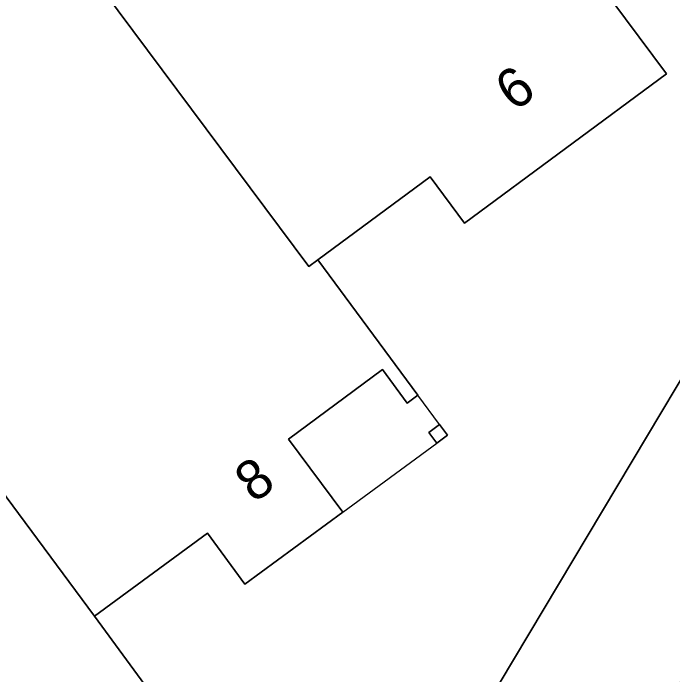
# Model space of a CAD drawing. Extents: x 163426 to 164192, y 380329 to 381641.
# Drawn here: x 163891.17 to 163907.84, y 381050.23 to 381066.94 of the extents above; entities that cross this region are included whole.
import ezdxf

# ---------------------------------------------------------------- set-up
doc = ezdxf.new("R2010")
doc.units = 0
for name, color, linetype in [('IMGEO_Erf', 7, 'Continuous'), ('IMGEO_Pand', 7, 'Continuous'), ('IMGEO_Pand_nummerreeks', 7, 'Continuous'), ('IMGEO_Pand_overbouw', 7, 'Continuous'), ('IMGEO_Voetpad_open', 7, 'Continuous')]:
    doc.layers.add(name, color=color, linetype=linetype)

msp = doc.modelspace()

# ---------------------------------------------------------------- linework, layer by layer
at = {"layer": 'IMGEO_Erf'}
for points in [[(163900.503, 381075.038), (163907.678, 381065.409), (163902.58, 381061.639), (163901.712, 381062.813), (163898.873, 381060.714), (163901.4, 381057.297), (163901.127, 381057.095), (163900.502, 381057.939), (163898.13, 381056.185), (163899.498, 381054.336), (163897.025, 381052.521), (163896.078, 381053.811), (163893.224, 381051.717), (163896.554, 381047.178), (163891.386, 381043.386), (163890.487, 381044.612)], [(163884.702, 381018.618), (163897.12, 381039.404), (163911.288, 381063.108), (163907.947, 381067.612)]]:
    msp.add_lwpolyline(points, dxfattribs=at)
msp.add_lwpolyline([(163901.674, 381056.354), (163901.948, 381056.555), (163902.151, 381056.282), (163901.876, 381056.081)], close=True, dxfattribs=at)
at = {"layer": 'IMGEO_Pand'}
for points in [[(163900.503, 381075.038), (163895.72, 381071.499), (163890.456, 381078.613), (163889.508, 381077.923), (163887.023, 381076.115), (163887.036, 381076.097), (163888.254, 381074.465), (163898.641, 381060.542), (163898.873, 381060.714), (163901.712, 381062.813), (163902.58, 381061.639), (163907.678, 381065.409)], [(163898.873, 381060.714), (163898.641, 381060.542), (163888.254, 381074.465), (163884.124, 381071.429), (163890.529, 381062.715), (163887.001, 381060.106), (163893.224, 381051.717), (163896.078, 381053.811), (163897.025, 381052.521), (163899.498, 381054.336), (163898.13, 381056.185), (163900.502, 381057.939), (163901.127, 381057.095), (163901.4, 381057.297)], [(163893.224, 381051.717), (163887.001, 381060.106), (163882.919, 381065.608), (163878.533, 381062.366), (163884.971, 381053.633), (163881.446, 381050.999), (163887.731, 381042.589), (163890.487, 381044.612), (163891.386, 381043.386), (163896.554, 381047.178)], [(163901.948, 381056.555), (163901.674, 381056.354), (163901.876, 381056.081), (163902.151, 381056.282)]]:
    msp.add_lwpolyline(points, close=True, dxfattribs=at)
at = {"layer": 'IMGEO_Pand_overbouw'}
msp.add_lwpolyline([(163899.498, 381054.336), (163901.876, 381056.081), (163902.151, 381056.282), (163901.948, 381056.555), (163901.4, 381057.297), (163901.127, 381057.095), (163900.502, 381057.939), (163898.13, 381056.185)], close=True, dxfattribs=at)
at = {"layer": 'IMGEO_Voetpad_open'}
msp.add_lwpolyline([(163893.722, 381025.542), (163891.772, 381026.675), (163894.877, 381031.816), (163896.799, 381030.675), (163898.984, 381034.371), (163900.583, 381037.172), (163898.771, 381038.233), (163904.815, 381048.22), (163906.411, 381047.266), (163906.519, 381047.452), (163910.058, 381053.502), (163908.438, 381054.481), (163914.985, 381065.235), (163913.644, 381067.049), (163911.288, 381063.108), (163897.12, 381039.404), (163884.702, 381018.618), (163881.243, 381012.828), (163883.348, 381012.515), (163888.718, 381021.511), (163890.628, 381020.363)], close=True, dxfattribs=at)

# ---------------------------------------------------------------- texts
at = {"layer": 'IMGEO_Pand_nummerreeks'}
for s, rotation, p in [('6', 36.486, (163903.84, 381064.437)), ('8', 36.274, (163897.255, 381054.551))]:
    msp.add_text(s, height=1, rotation=rotation, dxfattribs=at).set_placement(p)

doc.saveas('drawing.dxf')
